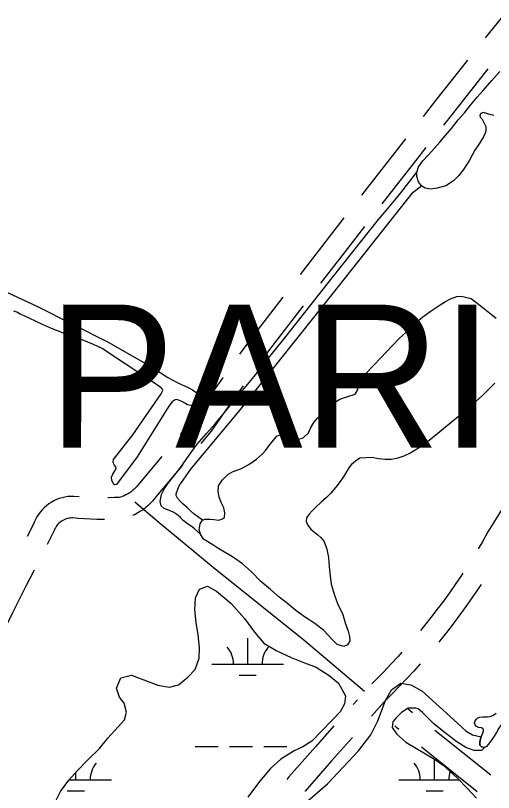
# Model space of a CAD drawing. Extents: x 3535183 to 3573198, y 534952 to 560562.
# Drawn here: x 3562775 to 3563443, y 552910 to 553996 of the extents above; entities that cross this region are included whole.
import ezdxf

# ---------------------------------------------------------------- set-up
doc = ezdxf.new("R2010")
doc.units = 0
for name, color, linetype in [('V-ROAD-CNTR', 7, 'Continuous'), ('V-TOPO-GNAM-IDEN', 7, 'Continuous'), ('V-TOPO-SHOR', 7, 'Continuous'), ('V-WETL-SWMP', 7, 'Continuous')]:
    doc.layers.add(name, color=color, linetype=linetype)

msp = doc.modelspace()

# ---------------------------------------------------------------- linework, layer by layer
at = {"layer": 'V-ROAD-CNTR'}
for p, q in [((3563330.1, 553021.8), (3563323.9, 553026.7)), ((3563311.1, 552998.6), (3563305.3, 553003.2)), ((3563439.6, 552934.6), (3563361.4, 552996.9)), ((3563420.6, 552911.4), (3563342.4, 552973.7))]:
    msp.add_line(p, q, dxfattribs=at)
for points in [[(3563494.4, 554043.2), (3563493.3, 554041.8), (3563453.9, 553992.7), (3563431.8, 553965.2)], [(3563406.8, 553934), (3563362.3, 553877.6), (3563344.9, 553855.5)], [(3563435.5, 553921.9), (3563385.9, 553859.1), (3563373.6, 553843.4)], [(3563320.2, 553824), (3563310.4, 553811.6), (3563258.7, 553745.4), (3563258.6, 553745.2)], [(3563348.9, 553811.9), (3563334.1, 553793.1), (3563287.3, 553733.2)], [(3563234.1, 553713.6), (3563207.3, 553679), (3563172.9, 553634.5)], [(3563262.7, 553701.6), (3563231, 553660.6), (3563201.5, 553622.5)], [(3563148.5, 553602.8), (3563104.8, 553545.7), (3563088.2, 553523.1)], [(3563177.1, 553590.8), (3563128.8, 553527.7), (3563116.7, 553511.1)], [(3563064.8, 553490.6), (3563064.1, 553489.7), (3563044.1, 553461.6), (3563024.5, 553433.9), (3563005, 553410.6)], [(3563093.2, 553478.8), (3563088.5, 553472.2), (3563068.5, 553444.2), (3563048.3, 553415.6), (3563033.9, 553398.3)], [(3562979.3, 553380), (3562945.8, 553340.1), (3562943.8, 553337.5), (3562942, 553335.6), (3562940, 553333.7), (3562938, 553331.9), (3562935.9, 553330.3), (3562933.7, 553328.8), (3562931.3, 553327.4), (3562929, 553326.2), (3562926.5, 553325.1), (3562924, 553324.1), (3562921.4, 553323.4), (3562919.6, 553322.9), (3562912.8, 553322.5), (3562904.8, 553322.1), (3562903.7, 553322.1)], [(3563008.1, 553367.7), (3562969, 553321.1), (3562966.6, 553318.1), (3562963.6, 553314.8), (3562960.4, 553311.6), (3562957, 553308.7), (3562953.5, 553305.9), (3562949.7, 553303.4), (3562945.9, 553301.1), (3562941.9, 553299.1), (3562938.4, 553297.5)], [(3563473.7, 553336.5), (3563467.9, 553327.3), (3563451.7, 553301), (3563435.6, 553274.5), (3563428.3, 553261.8), (3563421.9, 553251)], [(3562863.8, 553323.5), (3562856.3, 553324.2), (3562851.9, 553324.2), (3562847.8, 553323.9), (3562843.7, 553323.2), (3562839.7, 553322.3), (3562835.7, 553321.1), (3562831.9, 553319.7), (3562828.1, 553317.9), (3562824.5, 553315.9), (3562821.1, 553313.7), (3562817.8, 553311.2), (3562814.7, 553308.4), (3562811.8, 553305.5), (3562809.1, 553302.4), (3562806.6, 553299), (3562804.4, 553295.6), (3562802.5, 553291.9), (3562800.8, 553288.1), (3562799.9, 553285.6), (3562791, 553268.4)], [(3563262.9, 553051.3), (3563178, 553123.4), (3563051.1, 553224.9), (3562975.8, 553287.2), (3562941.7, 553316.1)], [(3562899.1, 553292), (3562897.1, 553292), (3562888.4, 553292), (3562879.8, 553292.3), (3562871.2, 553292.8), (3562862.5, 553293.4), (3562854.9, 553294.2), (3562853.2, 553294.2), (3562851.2, 553294), (3562849.3, 553293.7), (3562847.4, 553293.3), (3562845.4, 553292.7), (3562843.6, 553292), (3562841.8, 553291.2), (3562840, 553290.2), (3562838.4, 553289.1), (3562836.8, 553287.9), (3562835.3, 553286.6), (3562833.9, 553285.2), (3562832.6, 553283.7), (3562831.4, 553282.1), (3562830.4, 553280.4), (3562829.4, 553278.6), (3562828.6, 553276.8), (3562827.4, 553273.6), (3562818.8, 553256.9)], [(3562800.6, 553221.3), (3562789.1, 553198.6), (3562770.6, 553161.4), (3562756, 553131.8)], [(3563400.5, 553217.1), (3563397.9, 553213.1), (3563389.8, 553201.3), (3563381.6, 553189.5), (3563373.2, 553177.9), (3563364.6, 553166.4), (3563355.9, 553155), (3563346.9, 553143.7), (3563341.2, 553136.7)], [(3563425.9, 553201.1), (3563422.9, 553196.5), (3563414.5, 553184.2), (3563406, 553172.1), (3563397.4, 553160.1), (3563388.5, 553148.2), (3563379.5, 553136.5), (3563370.3, 553124.9), (3563366.7, 553120.5)], [(3563315.2, 553106.3), (3563309.6, 553100.1), (3563299.9, 553089.6), (3563290, 553079.2), (3563279.9, 553068.9), (3563273.2, 553062.2)], [(3563340.8, 553090), (3563331.8, 553079.9), (3563321.8, 553069), (3563311.6, 553058.3), (3563301.2, 553047.7), (3563291.1, 553037.7), (3563272.5, 553017)], [(3563252.9, 553040.1), (3563246.9, 553033.3)], [(3563220.2, 553003.5), (3563194.3, 552974.3), (3563157.1, 552932.1), (3563154, 552928.6)], [(3563245.9, 552987.2), (3563216.7, 552954.4), (3563179.7, 552912.4), (3563179.6, 552912.3)]]:
    msp.add_lwpolyline(points, dxfattribs=at)
at = {"layer": 'V-TOPO-SHOR'}
for points in [[(3563443.8, 553856.7), (3563436.2, 553858.7), (3563429.2, 553860.7), (3563425.8, 553859.3), (3563424.3, 553857.1), (3563424.6, 553854.2), (3563427.4, 553851.7), (3563432.8, 553841.5), (3563432.8, 553837.1), (3563432.1, 553833.1), (3563429.3, 553826.8), (3563423.2, 553817.1), (3563417.4, 553808), (3563409.8, 553794.2), (3563401.4, 553781.3), (3563394.2, 553772.5), (3563387.4, 553765.5), (3563376.6, 553758.5), (3563364.7, 553754.9), (3563355.5, 553753.8), (3563347.7, 553754.9), (3563342.4, 553758.4), (3563338.5, 553764), (3563336.2, 553771.2), (3563336, 553777.7), (3563338.5, 553784.9), (3563344.4, 553793.2), (3563352.3, 553801.9), (3563360.9, 553811.2), (3563368.1, 553819.2), (3563375.7, 553828.4), (3563384.5, 553838.7), (3563394, 553850.4), (3563402.7, 553860.5), (3563411.3, 553871.2), (3563420.5, 553882.4), (3563428.7, 553891.7), (3563441.2, 553905.4), (3563452, 553918.4)], [(3563033.6, 553271.3), (3563025.4, 553278.6), (3563021.7, 553281.5), (3563015.3, 553286), (3563009.4, 553290.7), (3563005.4, 553294.6), (3563001.7, 553298), (3562996.2, 553301.9), (3562990, 553304.5), (3562982.5, 553307.3), (3562978.4, 553310.9), (3562976.8, 553317), (3562978.7, 553327), (3562983.1, 553335.1), (3562988.8, 553343.1), (3562995.5, 553352), (3563001.7, 553359.4), (3563008.2, 553368.3), (3563014.4, 553377.3), (3563021.1, 553387.1), (3563028.8, 553397.2), (3563042, 553412.3), (3563053.8, 553425.8), (3563065, 553439.4), (3563074.8, 553451.4), (3563087, 553466), (3563099.5, 553481.1), (3563110.5, 553494.2), (3563123.2, 553510.6), (3563134.2, 553524.3), (3563148.3, 553541.9), (3563217.5, 553629.8), (3563282.3, 553711.5), (3563293.5, 553724.5), (3563305.3, 553738.5), (3563313.6, 553748.6), (3563336, 553777.7)], [(3563036.3, 553291), (3563024.3, 553299.9), (3563019.3, 553304.2), (3563014.8, 553308.5), (3563009, 553313.6), (3563005.1, 553317.5), (3563001.3, 553321.6), (3562999.2, 553325.4), (3562999.2, 553327.9), (3563001.6, 553334.4), (3563003.8, 553339.2), (3563020.1, 553362.5), (3563089.2, 553445.8), (3563219.6, 553608.8), (3563330.9, 553749.5), (3563342.4, 553758.4)], [(3562680, 553648), (3562805.5, 553589.5), (3562905.4, 553539.6), (3562966.2, 553504.3), (3562987.7, 553490.4), (3563001.9, 553483), (3563016.3, 553476.5), (3563022.2, 553473.4), (3563028.3, 553468.9), (3563032.4, 553465)], [(3563312, 553545.2), (3563324.6, 553556.8), (3563335.4, 553567.2), (3563344.4, 553575.3), (3563354.9, 553582.8), (3563368.9, 553591.8), (3563376.1, 553596.7), (3563383.4, 553600.5), (3563391.9, 553603.6), (3563398.2, 553604.2), (3563412.2, 553601), (3563428.7, 553587.8), (3563438.3, 553580.5), (3563447, 553573.5)], [(3563032.4, 553465), (3563040.5, 553462), (3563043.3, 553459.2), (3563044.2, 553457.2), (3563043.9, 553454.4), (3563041, 553452), (3563039, 553453), (3563035.5, 553455), (3563032.7, 553455.2), (3563028.8, 553453.1), (3563024.9, 553451.4), (3563020, 553451.1), (3563015.1, 553452.2), (3563011.7, 553454.5), (3563007.3, 553457.1), (3563004.3, 553458.4), (3563000.3, 553459.5), (3562997.8, 553459.4), (3562993.8, 553456.3), (3562989, 553450.3), (3562944.8, 553379.6), (3562915.8, 553340.8), (3562913.1, 553340.3), (3562911.5, 553342.4), (3562909.3, 553346.5), (3562909, 553351.1), (3562910.6, 553355.3), (3562913.7, 553359.9), (3562915.4, 553363.3), (3562915, 553365.7), (3562912.8, 553368.4), (3562911.2, 553372.2), (3562911.5, 553375.8), (3562938.8, 553410.2), (3562978.4, 553467.7), (3562980.8, 553472.1), (3562979.6, 553474.6), (3562974.9, 553478.7), (3562904.8, 553525.1), (3562896.8, 553530.6), (3562883.9, 553536.6), (3562870.3, 553542.3), (3562857, 553547.4), (3562841.9, 553552.2), (3562824.9, 553559), (3562812.4, 553564.4), (3562803.4, 553568.5), (3562793.9, 553573.4), (3562786.9, 553576.5), (3562782.1, 553578.7), (3562776.5, 553581.6), (3562772.3, 553583.4)], [(3563257.8, 553487), (3563264.5, 553495.7), (3563276.8, 553508.4), (3563284.9, 553517.1), (3563293.7, 553526.4), (3563302.1, 553535.4), (3563312, 553545.2)], [(3563234.7, 553353.7), (3563231, 553348.3), (3563228.4, 553344.6), (3563224.7, 553339.5), (3563220.5, 553334.3), (3563215.4, 553328.5), (3563209.7, 553322.8), (3563202.3, 553316.1), (3563194.8, 553309.1), (3563189.9, 553304.1), (3563185.3, 553299.2), (3563181.8, 553294.1), (3563181.1, 553289.8), (3563183, 553284.6), (3563187.8, 553278.4), (3563193.2, 553273.6), (3563197.6, 553270.3), (3563202, 553266.9), (3563206.4, 553261.3), (3563210.3, 553250.3), (3563212.4, 553238.8), (3563213.6, 553225.9), (3563214.7, 553213.3), (3563216.4, 553201.7), (3563220.8, 553186.2), (3563225.4, 553173.2), (3563232.1, 553160.5), (3563236.5, 553146.3), (3563240, 553136), (3563242.1, 553128.3), (3563242.6, 553122.5), (3563239.3, 553116.8), (3563233.8, 553114.5), (3563224.8, 553117.2), (3563217.8, 553124.4), (3563205.9, 553136.7), (3563193.5, 553146.7), (3563178.8, 553155.9), (3563166.6, 553164.9), (3563155.2, 553174.4), (3563143.7, 553183.5), (3563131.2, 553193.9), (3563117.7, 553205.3), (3563104.8, 553218.8), (3563092.4, 553230.1), (3563078.3, 553239.6), (3563067.1, 553246.1), (3563057.5, 553252), (3563050.9, 553256.4), (3563037.7, 553264.3), (3563033.6, 553271.3), (3563031.6, 553277.7), (3563032.8, 553285.8), (3563036.3, 553291), (3563039.8, 553292.2), (3563046.5, 553292.2), (3563052.3, 553291.8), (3563059, 553291), (3563064.2, 553293), (3563066.8, 553294.7), (3563067.7, 553301.4), (3563066, 553308.4), (3563062.8, 553314.8), (3563059.4, 553323.2), (3563058, 553331.3), (3563058.8, 553339.2), (3563064.4, 553347.3), (3563072, 553355.4), (3563079.3, 553358.9), (3563090.6, 553363.2), (3563102.5, 553369.8), (3563111.6, 553376.2), (3563120, 553383.7), (3563125, 553388.9), (3563129.6, 553395.6), (3563135.5, 553402.8), (3563140.4, 553408.4), (3563148.3, 553411.5), (3563154.7, 553410.3), (3563162.8, 553405.4), (3563168.3, 553403.3), (3563177, 553406.2), (3563184.6, 553413.1), (3563187.5, 553419.5), (3563191.9, 553427.7), (3563197.2, 553433.4), (3563204.8, 553440.7), (3563214.7, 553449.4), (3563221.7, 553456), (3563228.4, 553460.1), (3563238, 553463.5), (3563249.6, 553467.3), (3563252.8, 553471.9), (3563255.2, 553480.6), (3563257.8, 553487)], [(3563445.2, 553482.3), (3563437, 553474.2), (3563427.4, 553464.9), (3563415.5, 553453.9), (3563403.5, 553443.8), (3563391.6, 553433.4), (3563376.1, 553420.9), (3563365.3, 553412.2), (3563351.1, 553400.7), (3563338.3, 553391.7), (3563327.8, 553385.1), (3563317.9, 553380.4), (3563309.4, 553377.9), (3563300.7, 553375.9), (3563291.7, 553375.6), (3563282.7, 553376.8), (3563273.7, 553378.8), (3563256.3, 553377.7), (3563250.4, 553373.7), (3563244.9, 553368.8), (3563241.4, 553365.3), (3563234.7, 553353.7)], [(3563487, 553051.2), (3563479, 553041.2), (3563471.6, 553030.6), (3563451, 553000.3), (3563447.6, 552994.1), (3563442.5, 552986.2), (3563437.7, 552979.8)], [(3563426.1, 552988.3), (3563427.8, 552992.2), (3563428.7, 552995), (3563429.3, 552996.5), (3563429.5, 552998.4), (3563429.4, 552998.5), (3563428.4, 552999.5), (3563426.4, 553000.5), (3563422.3, 553001.4), (3563420.3, 553002.1), (3563418.9, 553003.1), (3563417.5, 553005), (3563417, 553007.3), (3563417.7, 553010.5), (3563419.5, 553013), (3563421.3, 553014.7), (3563424.4, 553015.6), (3563428.4, 553016), (3563431.5, 553015.9), (3563435.2, 553015.9), (3563438.6, 553016.5), (3563442.6, 553018.1), (3563447.2, 553021.3)], [(3563430.9, 552973.3), (3563426.6, 552974.4), (3563424.1, 552976.4), (3563424.1, 552980.7), (3563425, 552985.2), (3563426.1, 552988.3)], [(3563437.7, 552979.8), (3563433.4, 552974.7), (3563430.9, 552973.3)]]:
    msp.add_lwpolyline(points, dxfattribs=at)
at = {"layer": 'V-WETL-SWMP'}
for p, q in [((3563099.5, 553089.9), (3563099.5, 553125.9)), ((3563049.5, 553089.9), (3563149.5, 553089.9)), ((3563087.5, 553074.5), (3563111.5, 553074.5)), ((3563026.1, 552974.5), (3563058.1, 552974.5)), ((3563074.1, 552974.5), (3563106.1, 552974.5)), ((3563122.1, 552974.5), (3563154.1, 552974.5)), ((3563361, 552928.1), (3563361, 552957)), ((3562849.4, 552928.1), (3562909.1, 552928.1)), ((3562859.1, 552928.1), (3562859.1, 552938.8)), ((3563311, 552928.1), (3563395.1, 552928.1)), ((3562847.1, 552912.6), (3562871.1, 552912.6)), ((3563349, 552912.6), (3563373, 552912.6))]:
    msp.add_line(p, q, dxfattribs=at)
for points in [[(3562828.6, 552894.2), (3562837.7, 552911.6), (3562849.2, 552927.8), (3562861.3, 552941.2), (3562876.5, 552956.4), (3562892.2, 552972), (3562903.9, 552986.4), (3562918.3, 553002.3), (3562926.9, 553012), (3562929.7, 553022.4), (3562926.6, 553035), (3562920, 553043.6), (3562916.1, 553056.4), (3562922.2, 553070.7), (3562936.8, 553074.3), (3562950.6, 553069), (3562973.7, 553060.3), (3562989.9, 553057.7), (3563002.5, 553060.9), (3563015.8, 553071.4), (3563025.9, 553082.1), (3563031.6, 553098), (3563031.9, 553112.8), (3563030.3, 553130.7), (3563027.3, 553147.8), (3563025.3, 553165.6), (3563026.5, 553182.3), (3563032, 553194.5), (3563043.1, 553198.6), (3563055.9, 553191.8), (3563076.2, 553174.6), (3563095.2, 553153.7), (3563108.8, 553134.6), (3563122.2, 553119.1), (3563139.2, 553108.6), (3563160.3, 553099), (3563179.1, 553091.8), (3563195.2, 553085.6), (3563213.3, 553074.1), (3563226.3, 553063.3), (3563236.2, 553045.4), (3563235, 553034.3), (3563228.7, 553023.2), (3563217.5, 553011.3), (3563203.2, 552996.5), (3563189.1, 552982.2), (3563176.4, 552974.2), (3563164.6, 552968.8), (3563145.7, 552957), (3563131.4, 552944), (3563115.9, 552925.6), (3563099.7, 552904)], [(3563173.5, 552889.8), (3563211, 552922.6), (3563254.3, 552968.6), (3563271.8, 552990.8), (3563281.6, 553010.7), (3563292.4, 553038.8), (3563300.7, 553053.8), (3563313.8, 553063.4), (3563327.9, 553060.9), (3563342.9, 553052.6), (3563362.7, 553034.6), (3563387.4, 553012.2), (3563399.9, 553000.6), (3563405.2, 552996.2), (3563414, 552990.8), (3563426.1, 552988.3), (3563425, 552985.2), (3563424.1, 552980.7), (3563424.1, 552976.4), (3563426.6, 552974.4), (3563430.9, 552973.3), (3563426.5, 552968.9), (3563416.3, 552969), (3563404.7, 552973.4), (3563392.1, 552981.2), (3563373.7, 552995.3), (3563359.2, 553007), (3563344.2, 553022.1), (3563337.9, 553027.4), (3563334.5, 553028.4), (3563323.9, 553028), (3563314.6, 553022.2), (3563307.3, 553014.5), (3563302.5, 553009.1), (3563301.5, 553001.4), (3563308.2, 552991.7), (3563320.8, 552980.9), (3563361, 552957), (3563373.1, 552948.7), (3563392.4, 552930.7), (3563406.9, 552916.1), (3563419.5, 552902.5)]]:
    msp.add_lwpolyline(points, dxfattribs=at)
for centre, start, end in [((3563044.3, 553090.4), 359.2282, 40.7718), ((3563154.8, 553090.4), 139.2282, 180.7718), ((3562914.3, 552928.5), 139.2282, 180.7718), ((3563305.7, 552928.5), 359.2282, 40.7718), ((3563416.2, 552928.5), 161.543, 180.7718)]:
    msp.add_arc(centre, 35.2, start, end, dxfattribs=at)

# ---------------------------------------------------------------- texts
at = {"layer": 'V-TOPO-GNAM-IDEN'}
msp.add_text('PARISH,', height=200, rotation=359.9763, dxfattribs=at).set_placement((3562819.6, 553392.5))

doc.saveas('drawing.dxf')
